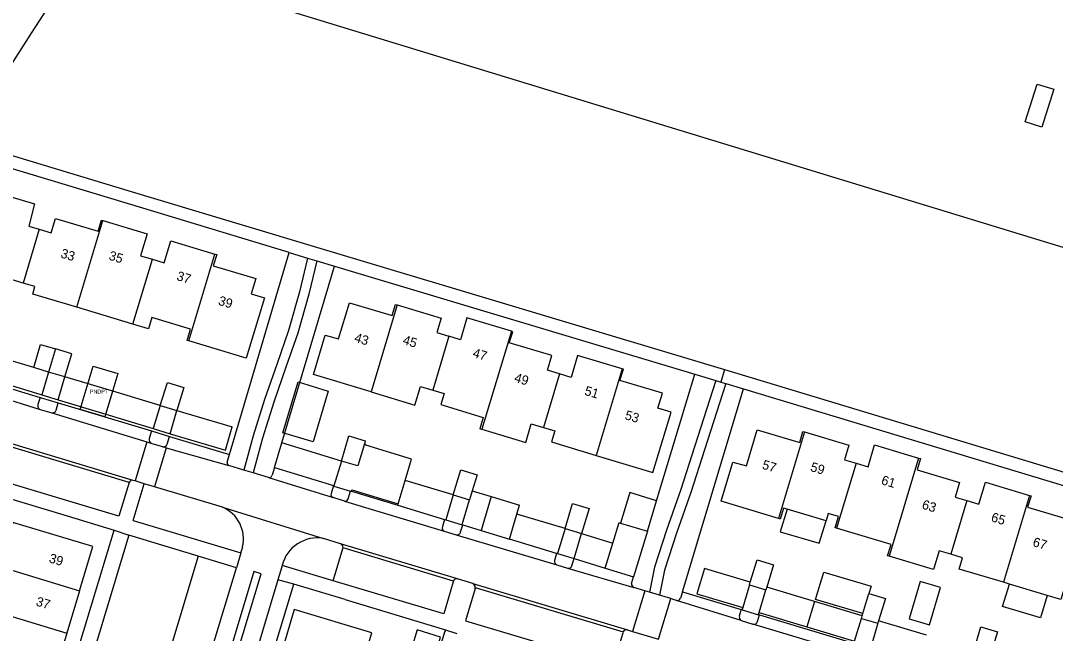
# Model space of a CAD drawing. Extents: x 194485 to 197793, y 468269 to 470822.
# Drawn here: x 197197 to 197329.8, y 468727.5 to 468806.1 of the extents above; entities that cross this region are included whole.
import ezdxf

# ---------------------------------------------------------------- set-up
doc = ezdxf.new("R2010")
doc.units = 0
for name, color, linetype in [('BAG plantopografie panden grensvlak pand', 7, 'Continuous'), ('BAG plantopografie panden kenmerkpunt', 7, 'Continuous'), ('BGT grensvlak begroeid terreindeel', 7, 'Continuous'), ('BGT grensvlak gebouwinstallatie plus 1', 7, 'Continuous'), ('BGT grensvlak onbegroeid terreindeel', 7, 'Continuous'), ('BGT grensvlak pand op maaiveld', 7, 'Continuous'), ('BGT grensvlak pand op maaiveld LR', 7, 'Continuous'), ('BGT grensvlak wegdeel', 7, 'Continuous'), ('BGT lijnelement scheiding muur', 7, 'Continuous'), ('BGT tekst huisnummerreeks', 7, 'Continuous')]:
    doc.layers.add(name, color=color, linetype=linetype)

msp = doc.modelspace()

# ---------------------------------------------------------------- linework, layer by layer
at = {"layer": 'BAG plantopografie panden grensvlak pand'}
msp.add_lwpolyline([(197206.34, 468761.73), (197209.5, 468760.78), (197207.82, 468755.23), (197204.66, 468756.18), (197206.34, 468761.73)], dxfattribs=at)
at = {"layer": 'BGT grensvlak begroeid terreindeel'}
msp.add_lwpolyline([(197383.73, 468773.15), (197382.08, 468761.3), (197209.42, 468814.09), (197212.37, 468818.61), (197230.71, 468846.38)], dxfattribs=at)
at = {"layer": 'BGT grensvlak gebouwinstallatie plus 1'}
for p, q in [((197198.69, 468761.56), (197194.39, 468762.86)), ((197200.59, 468760.99), (197198.69, 468761.56)), ((197193.49, 468759.96), (197199.71, 468758.04)), ((197208.83, 468758.53), (197202.7, 468760.36)), ((197207.94, 468755.57), (197208.83, 468758.53)), ((197214.94, 468756.69), (197208.83, 468758.53)), ((197201.83, 468757.4), (197207.94, 468755.57)), ((197207.94, 468755.57), (197214.03, 468753.74)), ((197217.07, 468756.04), (197224.17, 468753.94)), ((197216.19, 468753.06), (197223.29, 468750.96)), ((197223.29, 468750.96), (197224.17, 468753.94)), ((197229.58, 468748.73), (197230.52, 468751.9)), ((197238.18, 468749.57), (197230.52, 468751.9)), ((197229.58, 468748.73), (197237.17, 468746.42)), ((197237.23, 468746.4), (197237.17, 468746.42)), ((197252.54, 468745.23), (197246.37, 468747.08)), ((197254.98, 468745.73), (197257.41, 468745)), ((197257.41, 468745), (197256.11, 468740.66)), ((197257.41, 468745), (197261.06, 468743.9)), ((197275.21, 468745.52), (197274.02, 468741.6)), ((197278.65, 468744.47), (197275.21, 468745.52)), ((197245.42, 468743.91), (197245.47, 468744.07)), ((197245.42, 468743.91), (197251.43, 468742.08)), ((197260.71, 468742.73), (197261.06, 468743.9)), ((197277.47, 468740.55), (197278.65, 468744.47)), ((197259.77, 468739.55), (197260.71, 468742.73)), ((197266.9, 468740.89), (197260.71, 468742.73)), ((197251.43, 468742.08), (197251.58, 468742.04)), ((197253.75, 468741.38), (197253.68, 468741.4)), ((197253.75, 468741.38), (197256.11, 468740.66)), ((197256.11, 468740.66), (197259.77, 468739.55)), ((197269, 468740.25), (197273.03, 468739.03)), ((197265.81, 468737.72), (197259.77, 468739.55)), ((197265.93, 468737.68), (197265.81, 468737.72)), ((197268.04, 468737.04), (197268.05, 468737.04)), ((197268.05, 468737.04), (197272.05, 468735.81)), ((197298.9, 468731.53), (197292.78, 468733.37)), ((197298.9, 468731.53), (197297.93, 468728.29)), ((197305.03, 468729.69), (197298.9, 468731.53)), ((197291.8, 468730.14), (197297.93, 468728.29)), ((197313.27, 468727.21), (197307.14, 468729.05)), ((197297.93, 468728.29), (197304.06, 468726.45))]:
    msp.add_line(p, q, dxfattribs=at)
for points in [[(197329.61, 468797.28), (197328.07, 468792.43), (197325.96, 468793.1), (197327.5, 468797.94), (197329.61, 468797.28)], [(197198.69, 468761.56), (197199.57, 468764.52), (197201.48, 468763.95)], [(197236.5, 468758.55), (197234.56, 468752.02), (197230.68, 468753.18), (197232.62, 468759.71), (197236.5, 468758.55)], [(197295.39, 468743.39), (197294.52, 468740.5), (197299.53, 468739.01), (197300.39, 468741.9)], [(197290.67, 468734), (197284.77, 468735.78), (197283.8, 468732.54), (197289.7, 468730.77)], [(197305.12, 468729.98), (197299.05, 468731.78), (197300.1, 468735.32), (197306.18, 468733.51), (197305.9, 468732.58)], [(197312.46, 468734.1), (197311.05, 468729.3), (197313.67, 468728.54), (197315.07, 468733.33), (197312.46, 468734.1)], [(197328.76, 468732.32), (197327.9, 468729.46), (197323.06, 468730.91), (197323.92, 468733.77)], [(197249.43, 468722.04), (197250.92, 468726.98), (197247.9, 468727.89), (197246.4, 468722.95)]]:
    msp.add_lwpolyline(points, dxfattribs=at)
at = {"layer": 'BGT grensvlak onbegroeid terreindeel'}
for p, q in [((197223.8, 468750.42), (197231.46, 468776.33)), ((197230.52, 468751.9), (197237.29, 468774.58)), ((197278.65, 468744.47), (197283.55, 468760.7)), ((197281.96, 468732.8), (197289.78, 468758.82)), ((197199.51, 468757.73), (197201.84, 468757.03)), ((197213.8, 468753.43), (197216.11, 468752.73)), ((197289.62, 468730.5), (197289.51, 468730.53)), ((197291.86, 468729.83), (197291.72, 468729.87))]:
    msp.add_line(p, q, dxfattribs=at)
at = {"layer": 'BGT grensvlak pand op maaiveld'}
for p, q in [((197211.41, 468767.14), (197204.23, 468769.29)), ((197201.48, 468763.95), (197200.59, 468760.99)), ((197200.59, 468760.99), (197199.71, 468758.04)), ((197201.83, 468757.4), (197202.7, 468760.36)), ((197199.71, 468758.04), (197201.83, 468757.4)), ((197214.94, 468756.69), (197214.03, 468753.74)), ((197216.19, 468753.06), (197217.07, 468756.04)), ((197214.03, 468753.74), (197216.19, 468753.06)), ((197238.18, 468749.57), (197237.23, 468746.4)), ((197245.47, 468744.07), (197246.37, 468747.08)), ((197252.54, 468745.23), (197251.58, 468742.04)), ((197254.98, 468745.73), (197254.64, 468744.59)), ((197253.68, 468741.4), (197254.64, 468744.59)), ((197300.39, 468741.9), (197295.39, 468743.39)), ((197266.9, 468740.89), (197265.93, 468737.68)), ((197274.02, 468741.6), (197277.47, 468740.55)), ((197268.04, 468737.04), (197269, 468740.25)), ((197277.47, 468740.55), (197275.69, 468734.7)), ((197272.05, 468735.81), (197273.03, 468739.03)), ((197265.93, 468737.68), (197268.04, 468737.04)), ((197272.05, 468735.81), (197275.69, 468734.7)), ((197204.57, 468732.93), (197202.93, 468727.47)), ((197290.57, 468733.68), (197289.7, 468730.77)), ((197290.57, 468733.68), (197290.67, 468734)), ((197291.8, 468730.14), (197292.68, 468733.05)), ((197292.78, 468733.37), (197292.68, 468733.05)), ((197323.92, 468733.77), (197323.15, 468734)), ((197328.76, 468732.32), (197323.92, 468733.77)), ((197305.12, 468729.98), (197305.9, 468732.58)), ((197289.7, 468730.77), (197289.62, 468730.5)), ((197291.72, 468729.87), (197291.8, 468730.14)), ((197304.06, 468726.45), (197304.94, 468729.37)), ((197304.94, 468729.37), (197305.03, 468729.69)), ((197305.03, 468729.69), (197305.12, 468729.98)), ((197307.14, 468729.05), (197307.05, 468728.74)), ((197307.05, 468728.74), (197306.17, 468725.82)), ((197202.93, 468727.47), (197201.29, 468722.01))]:
    msp.add_line(p, q, dxfattribs=at)
for points in [[(197197.34, 468772.41), (197188.25, 468775.15), (197189.7, 468779.97), (197191.4, 468779.46), (197192.86, 468784.33), (197198.77, 468782.56), (197198.05, 468779.69), (197199.41, 468779.3)], [(197199.41, 468779.3), (197200.94, 468778.85), (197201.49, 468780.68), (197206.97, 468779.05), (197207.39, 468780.49), (197207.58, 468780.43)], [(197207.58, 468780.43), (197213.27, 468778.72), (197212.41, 468775.9), (197213.92, 468775.46)], [(197213.92, 468775.46), (197215.45, 468775), (197216.31, 468777.81), (197221.95, 468776.11)], [(197221.95, 468776.11), (197222.18, 468776.05), (197221.74, 468774.61), (197227.2, 468772.98), (197226.59, 468771.04), (197228.31, 468770.52), (197225.97, 468762.77), (197218.6, 468764.99)], [(197204.23, 468769.29), (197198.57, 468770.99), (197198.85, 468771.96), (197197.34, 468772.41)], [(197242, 468758.44), (197234.59, 468760.66), (197236.1, 468765.72), (197237.81, 468765.23), (197239.21, 468769.87), (197244.68, 468768.23), (197245.11, 468769.67), (197245.35, 468769.6)], [(197245.35, 468769.6), (197250.98, 468767.9), (197250.42, 468766.05), (197251.97, 468765.57)], [(197218.6, 468764.99), (197218.39, 468765.05), (197218.82, 468766.49), (197213.83, 468767.97), (197213.41, 468766.54), (197211.41, 468767.14)], [(197260, 468766.21), (197254.29, 468767.95), (197253.45, 468765.12), (197251.97, 468765.57)], [(197266.19, 468760.75), (197264.63, 468761.22), (197265.2, 468763.09), (197259.73, 468764.73), (197260.18, 468766.15), (197260, 468766.21)], [(197202.7, 468760.36), (197203.58, 468763.32), (197201.48, 468763.95)], [(197274.22, 468761.41), (197268.5, 468763.12), (197267.66, 468760.3), (197266.19, 468760.75)], [(197270.87, 468750.28), (197278.18, 468748.08), (197280.52, 468755.84), (197278.8, 468756.35), (197279.4, 468758.29), (197273.93, 468759.92), (197274.38, 468761.36), (197274.22, 468761.41)], [(197214.94, 468756.69), (197215.85, 468759.64), (197217.95, 468759.01), (197217.07, 468756.04)], [(197242, 468758.44), (197247.63, 468756.75), (197248.35, 468759.15), (197249.9, 468758.67)], [(197249.9, 468758.67), (197251.37, 468758.23), (197250.94, 468756.8), (197256.4, 468755.15), (197255.97, 468753.71), (197256.21, 468753.64)], [(197256.21, 468753.64), (197261.84, 468751.96), (197262.56, 468754.34), (197264.12, 468753.87)], [(197264.12, 468753.87), (197265.58, 468753.43), (197265.16, 468752.01), (197270.87, 468750.28)], [(197294.28, 468742.17), (197286.92, 468744.4), (197288.42, 468749.44), (197290.17, 468748.93), (197291.54, 468753.57), (197297.02, 468751.93), (197297.43, 468753.37), (197297.62, 468753.31)], [(197297.62, 468753.31), (197303.32, 468751.61), (197302.75, 468749.74), (197304.25, 468749.29)], [(197238.18, 468749.57), (197239.14, 468752.78), (197241.25, 468752.14), (197241.13, 468751.76)], [(197246.37, 468747.08), (197247.2, 468749.82), (197241.3, 468751.6), (197241.33, 468751.7), (197241.13, 468751.76)], [(197304.25, 468749.29), (197305.79, 468748.83), (197306.63, 468751.64), (197312.28, 468749.95)], [(197312.28, 468749.95), (197312.5, 468749.88), (197312.07, 468748.45), (197317.53, 468746.8), (197316.97, 468744.94), (197318.47, 468744.49)], [(197252.54, 468745.23), (197253.5, 468748.44), (197255.61, 468747.8), (197254.98, 468745.73)], [(197237.23, 468746.4), (197237.21, 468746.36), (197239.36, 468745.71)], [(197318.47, 468744.49), (197319.99, 468744.04), (197320.84, 468746.85), (197326.5, 468745.15)], [(197239.36, 468745.71), (197239.46, 468745.68), (197239.48, 468745.72)], [(197239.48, 468745.72), (197239.52, 468745.87), (197245.47, 468744.07)], [(197326.5, 468745.15), (197326.72, 468745.08), (197326.27, 468743.64), (197331.74, 468742), (197331.16, 468740.07), (197332.88, 468739.54), (197330.55, 468731.78), (197328.76, 468732.32)], [(197266.9, 468740.89), (197267.86, 468744.1), (197269.97, 468743.46), (197269, 468740.25)], [(197295.39, 468743.39), (197294.93, 468743.53), (197294.51, 468742.1), (197294.28, 468742.17)], [(197301.74, 468740.96), (197301.57, 468741.01), (197301.99, 468742.44), (197300.68, 468742.84), (197300.39, 468741.9)], [(197204.57, 468732.93), (197206.27, 468738.59), (197196, 468741.68), (197194.3, 468736.03)], [(197251.58, 468742.04), (197251.57, 468742.02), (197253.68, 468741.38), (197253.68, 468741.4)], [(197273.03, 468739.03), (197273.83, 468741.66), (197274.02, 468741.6)], [(197308.49, 468737.36), (197308.3, 468737.42), (197308.73, 468738.85), (197301.74, 468740.96)], [(197316.4, 468737.6), (197314.9, 468738.04), (197314.18, 468735.66), (197308.49, 468737.36)], [(197323.15, 468734), (197317.49, 468735.7), (197317.92, 468737.14), (197316.4, 468737.6)], [(197290.67, 468734), (197291.54, 468736.89), (197293.64, 468736.26), (197292.78, 468733.37)], [(197305.9, 468732.58), (197308.01, 468731.94), (197307.14, 468729.05)], [(197240.45, 468722.14), (197242.07, 468727.51), (197232.12, 468730.5), (197230.52, 468725.14)], [(197289.62, 468730.5), (197289.61, 468730.47), (197291.71, 468729.84), (197291.72, 468729.87)], [(197319.4, 468725.37), (197320.27, 468728.27), (197322.38, 468727.63), (197321.51, 468724.73)]]:
    msp.add_lwpolyline(points, dxfattribs=at)
at = {"layer": 'BGT grensvlak pand op maaiveld LR'}
for p, q in [((197204.23, 468769.29), (197207.58, 468780.43)), ((197199.41, 468779.3), (197197.34, 468772.41)), ((197211.41, 468767.14), (197213.92, 468775.46)), ((197218.6, 468764.99), (197221.95, 468776.11)), ((197245.35, 468769.6), (197242, 468758.44)), ((197260, 468766.21), (197256.21, 468753.64)), ((197251.97, 468765.57), (197249.9, 468758.67)), ((197202.7, 468760.36), (197200.59, 468760.99)), ((197274.22, 468761.41), (197270.87, 468750.28)), ((197266.19, 468760.75), (197264.12, 468753.87)), ((197214.94, 468756.69), (197217.07, 468756.04)), ((197297.62, 468753.31), (197294.28, 468742.17)), ((197304.25, 468749.29), (197301.74, 468740.96)), ((197312.28, 468749.95), (197308.49, 468737.36)), ((197252.54, 468745.23), (197254.64, 468744.59)), ((197326.5, 468745.15), (197323.15, 468734)), ((197318.47, 468744.49), (197316.4, 468737.6)), ((197266.9, 468740.89), (197269, 468740.25)), ((197194.3, 468736.03), (197204.57, 468732.93)), ((197290.57, 468733.68), (197292.68, 468733.05)), ((197192.66, 468730.57), (197202.93, 468727.47)), ((197304.94, 468729.37), (197307.05, 468728.74))]:
    msp.add_line(p, q, dxfattribs=at)
msp.add_lwpolyline([(197241.13, 468751.76), (197240.29, 468748.93), (197238.18, 468749.57)], dxfattribs=at)
at = {"layer": 'BGT grensvlak wegdeel'}
for p, q in [((197231.46, 468776.33), (197233.84, 468775.62)), ((197233.84, 468775.62), (197235.02, 468775.26)), ((197235.02, 468775.26), (197237.29, 468774.58)), ((197237.29, 468774.58), (197283.55, 468760.7)), ((197187.58, 468761.33), (197199.51, 468757.73)), ((197287.36, 468761.3), (197286.87, 468759.7)), ((197186.6, 468760.16), (197199.52, 468756.18)), ((197283.55, 468760.7), (197286.24, 468759.89)), ((197286.24, 468759.89), (197286.87, 468759.7)), ((197286.87, 468759.7), (197287.51, 468759.51)), ((197287.51, 468759.51), (197289.78, 468758.82)), ((197211.46, 468747.08), (197171.9, 468759)), ((197210.93, 468746.82), (197172.2, 468758.49)), ((197289.78, 468758.82), (197335.97, 468744.87)), ((197199.51, 468757.73), (197199.23, 468756.8)), ((197201.56, 468756.1), (197201.84, 468757.03)), ((197201.84, 468757.03), (197213.8, 468753.43)), ((197199.52, 468756.18), (197201.03, 468755.77)), ((197201.03, 468755.77), (197213.19, 468752.02)), ((197213.8, 468753.43), (197213.51, 468752.46)), ((197213.19, 468752.02), (197211.69, 468747.01)), ((197213.19, 468752.02), (197213.87, 468751.81)), ((197213.87, 468751.81), (197215.2, 468751.41)), ((197215.82, 468751.75), (197216.11, 468752.73)), ((197216.11, 468752.73), (197223.8, 468750.42)), ((197215.68, 468751.27), (197214.18, 468746.27)), ((197215.2, 468751.41), (197215.68, 468751.27)), ((197215.68, 468751.27), (197223.75, 468748.98)), ((197223.51, 468749.44), (197223.8, 468750.42)), ((197225.66, 468748.41), (197223.75, 468748.98)), ((197226.85, 468748.05), (197225.66, 468748.41)), ((197228.81, 468747.46), (197226.85, 468748.05)), ((197229.58, 468748.73), (197229.29, 468747.74)), ((197211.69, 468747.01), (197211.46, 468747.08)), ((197211.47, 468741.95), (197212.88, 468746.66)), ((197212.88, 468746.66), (197211.69, 468747.01)), ((197214.18, 468746.27), (197212.88, 468746.66)), ((197222.91, 468743.65), (197214.18, 468746.27)), ((197228.81, 468747.46), (197237.11, 468744.9)), ((197237.17, 468746.42), (197236.86, 468745.38)), ((197238.56, 468744.43), (197237.11, 468744.9)), ((197239.05, 468744.72), (197239.36, 468745.71)), ((197239.48, 468745.72), (197245.42, 468743.91)), ((197222.91, 468743.65), (197235.9, 468739.64)), ((197238.56, 468744.43), (197251.36, 468740.58)), ((197202.99, 468742.52), (197209.01, 468740.69)), ((197211.47, 468741.95), (197225.28, 468737.77)), ((197251.43, 468742.08), (197251.15, 468741.16)), ((197253.48, 468740.48), (197253.75, 468741.38)), ((197197.74, 468703.43), (197209.01, 468740.69)), ((197210.9, 468740.04), (197199.67, 468702.85)), ((197209.01, 468740.69), (197210.9, 468740.04)), ((197219.8, 468737.35), (197210.9, 468740.04)), ((197238.05, 468738.95), (197235.9, 468739.64)), ((197251.36, 468740.58), (197252.93, 468740.1)), ((197252.93, 468740.1), (197265.83, 468736.23)), ((197225.28, 468737.77), (197225.51, 468738.54)), ((197237.13, 468734.18), (197238.38, 468738.33)), ((197253.1, 468734.43), (197238.05, 468738.95)), ((197252.57, 468734.17), (197238.39, 468738.43)), ((197224.71, 468735.85), (197219.8, 468737.35)), ((197225.28, 468737.77), (197224.71, 468735.85)), ((197265.81, 468737.72), (197265.54, 468736.8)), ((197267.78, 468736.17), (197268.05, 468737.04)), ((197214.29, 468701.61), (197224.71, 468735.85)), ((197230.53, 468735.98), (197230.04, 468734.33)), ((197237.13, 468734.18), (197230.57, 468736.14)), ((197265.83, 468736.23), (197267.2, 468735.82)), ((197267.2, 468735.82), (197275.73, 468733.35)), ((197230.04, 468734.33), (197219.87, 468700.43)), ((197232.07, 468733.75), (197230.04, 468734.33)), ((197255.06, 468733.85), (197253.1, 468734.43)), ((197275.43, 468733.84), (197275.69, 468734.7)), ((197221.37, 468698.19), (197232.07, 468733.75)), ((197238.67, 468731.78), (197232.07, 468733.75)), ((197255.06, 468733.85), (197274.89, 468727.9)), ((197255.37, 468733.34), (197274.37, 468727.63)), ((197277.12, 468732.93), (197275.55, 468727.7)), ((197277.12, 468732.93), (197275.73, 468733.35)), ((197277.73, 468732.74), (197277.12, 468732.93)), ((197279, 468732.35), (197277.73, 468732.74)), ((197278.88, 468726.7), (197280.45, 468731.91)), ((197280.45, 468731.91), (197279, 468732.35)), ((197280.79, 468731.81), (197280.45, 468731.91)), ((197281.21, 468731.68), (197280.79, 468731.81)), ((197289.51, 468729.11), (197281.21, 468731.68)), ((197281.96, 468732.8), (197281.71, 468731.97)), ((197281.96, 468732.8), (197289.51, 468730.53)), ((197289.51, 468730.53), (197289.26, 468729.69)), ((197289.51, 468729.11), (197291, 468728.64)), ((197291.61, 468728.99), (197291.86, 468729.83)), ((197291.86, 468729.83), (197303.9, 468726.2)), ((197251.56, 468727.9), (197253.01, 468727.45)), ((197274.89, 468727.9), (197275.55, 468727.7)), ((197275.55, 468727.7), (197278.88, 468726.7)), ((197303.97, 468724.75), (197291, 468728.64))]:
    msp.add_line(p, q, dxfattribs=at)
for points in [[(197227.14, 468849), (197211.05, 468824.1), (197198.35, 468804.47), (197193.39, 468796.77)], [(197194.96, 468789.07), (197211.21, 468784.17), (197236.71, 468776.51), (197287.36, 468761.3)], [(197231.46, 468776.33), (197210.86, 468782.57), (197192.39, 468788.12)], [(197233.84, 468775.62), (197232.81, 468771.3), (197231.41, 468766.31), (197229.88, 468761.95), (197228.33, 468757.46), (197226.85, 468752.8), (197225.66, 468748.41)], [(197235.02, 468775.26), (197234, 468770.98), (197232.6, 468765.99), (197231.07, 468761.63), (197229.53, 468757.14), (197228.05, 468752.48), (197226.85, 468748.05)], [(197287.36, 468761.3), (197288.63, 468760.92), (197336.6, 468746.42), (197382.25, 468732.66)], [(197286.24, 468759.89), (197283.52, 468751.4), (197281.75, 468745.9), (197279.92, 468740.68), (197278.37, 468735.93), (197277.73, 468732.74)], [(197287.51, 468759.51), (197284.79, 468751.02), (197283.02, 468745.51), (197281.19, 468740.3), (197279.64, 468735.55), (197279, 468732.35)], [(197210.93, 468746.82), (197209.6, 468742.47), (197191.47, 468747.93), (197170.84, 468754.14)], [(197219.8, 468737.35), (197209.48, 468703.04), (197214.29, 468701.61)], [(197227.87, 468735.1), (197226.96, 468735.39), (197214.26, 468693.14), (197205.46, 468663.89)], [(197206.35, 468663.62), (197215.09, 468692.7), (197227.87, 468735.1)], [(197252.54, 468734.07), (197251.33, 468729.95), (197237.13, 468734.18)], [(197255.35, 468733.22), (197254.13, 468729.07), (197273.08, 468723.4), (197274.35, 468727.54)], [(197251.46, 468727.72), (197246.74, 468712.25), (197248.25, 468711.82), (197249.85, 468717.05)]]:
    msp.add_lwpolyline(points, dxfattribs=at)
for centre, radius, start, end in [((197199.69, 468756.64), 0.481, 159.7721, 250.5144), ((197201.13, 468756.2), 0.447, 257.1152, 346.1597), ((197214.05, 468752.34), 0.558, 167.3523, 251.2043), ((197215.33, 468751.9), 0.514, 255.2752, 342.4101), ((197223.89, 468749.35), 0.39, 166.1254, 249.6691), ((197228.91, 468747.82), 0.379, 253.8569, 348.3181), ((197211.35, 468746.64), 0.454, 75.0359, 156.7126), ((197237.25, 468745.28), 0.404, 164.3855, 250.142), ((197221.14, 468739.54), 4.48, 347.1959, 66.7478), ((197238.67, 468744.82), 0.401, 254.439, 344.8256), ((197251.55, 468740.98), 0.447, 155.6859, 244.0918), ((197235.12, 468735.02), 4.69, 80.3504, 166.1882), ((197253.03, 468740.53), 0.446, 256.0498, 352.3359), ((197237.9, 468738.47), 0.499, 354.7931, 72.3838), ((197237.85, 468738.48), 0.546, 344.0685, 354.0234), ((197235.7, 468734.9), 5.28, 166.4134, 168.1379), ((197266, 468736.68), 0.479, 164.8994, 248.6314), ((197267.32, 468736.28), 0.479, 256.3052, 346.6338), ((197252.99, 468733.98), 0.457, 75.2115, 156.1054), ((197252.97, 468733.99), 0.443, 155.791, 169.102), ((197254.81, 468733.35), 0.552, 358.4456, 63.4157), ((197254.82, 468733.35), 0.546, 346.0301, 358.6544), ((197275.86, 468733.76), 0.431, 169.1023, 252.8594), ((197281.3, 468732.09), 0.422, 257.0721, 343.5977), ((197289.68, 468729.53), 0.447, 158.3971, 248.1433), ((197291.13, 468729.11), 0.488, 254.1182, 346.4415), ((197274.8, 468727.46), 0.463, 157.8043, 169.8172), ((197274.78, 468727.46), 0.447, 76.647, 157.3679)]:
    msp.add_arc(centre, radius, start, end, dxfattribs=at)
at = {"layer": 'BGT lijnelement scheiding muur'}
for p, q in [((197176.51, 468750.5), (197202.99, 468742.52)), ((197238.67, 468731.78), (197251.56, 468727.9))]:
    msp.add_line(p, q, dxfattribs=at)
msp.add_lwpolyline([(197251.56, 468727.9), (197251.5, 468727.7), (197251.46, 468727.72)], dxfattribs=at)

# ---------------------------------------------------------------- texts
at = {"layer": 'BAG plantopografie panden kenmerkpunt'}
msp.add_text('PNDPT', height=0.5, dxfattribs=at).set_placement((197205.9, 468758.23))
at = {"layer": 'BGT tekst huisnummerreeks'}
for s, rotation, p in [('33', 343.5, (197202.06, 468775.71)), ('35', 343.3, (197208.24, 468775.43)), ('37', 343.3, (197216.95, 468772.81)), ('39', 343.4, (197222.3, 468769.64)), ('43', 343.2, (197239.76, 468764.9)), ('45', 343.2, (197245.97, 468764.6)), ('47', 343.1, (197254.95, 468762.94)), ('49', 343.3, (197260.29, 468759.76)), ('51', 343.4, (197269.3, 468758.08)), ('53', 343.3, (197274.48, 468754.96)), ('57', 343.3, (197292.1, 468748.6)), ('59', 343.3, (197298.29, 468748.31)), ('61', 343.3, (197307.39, 468746.61)), ('63', 343.2, (197312.61, 468743.48)), ('65', 343.3, (197321.49, 468741.85)), ('67', 343.3, (197326.83, 468738.67)), ('39', 343.3, (197200.56, 468736.59)), ('37', 343.3, (197198.89, 468731.04))]:
    msp.add_text(s, height=1.2, rotation=rotation, dxfattribs=at).set_placement(p)

doc.saveas('drawing.dxf')
